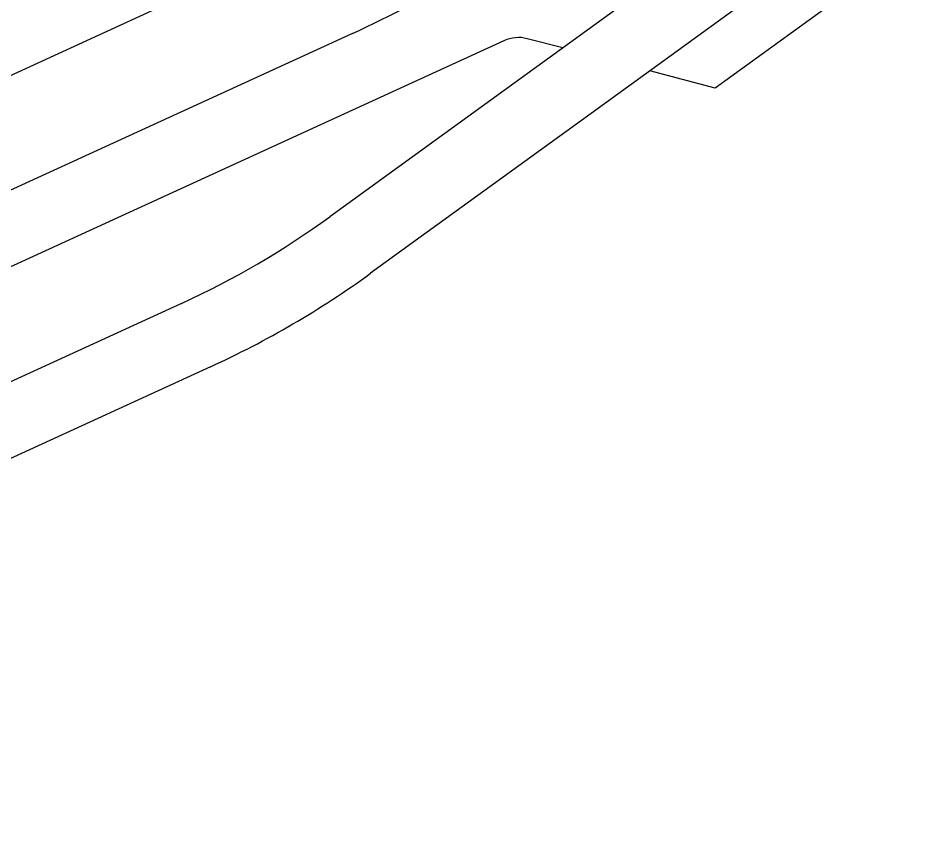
# Model space of a CAD drawing. Extents: x 6503541 to 6503743, y 5888004 to 5888145.
# Drawn here: x 6503619.286 to 6503619.909, y 5888061.384 to 5888061.951 of the extents above; entities that cross this region are included whole.
import ezdxf

# ---------------------------------------------------------------- set-up
doc = ezdxf.new("R2010")
doc.units = 0
doc.layers.add('12', color=7, linetype='Continuous')

msp = doc.modelspace()

# ---------------------------------------------------------------- linework, layer by layer
at = {"layer": '12'}
for p, q in [((6503618.12962, 5888061.38376), (6503619.90896, 5888062.19957)), ((6503619.8781, 5888062.02842), (6503619.68043, 5888061.88511)), ((6503619.89923, 5888061.99927), (6503619.76588, 5888061.90259)), ((6503619.72998, 5888061.98032), (6503619.65226, 5888061.92397)), ((6503619.51603, 5888061.94021), (6503618.7647, 5888061.59573)), ((6503619.62028, 5888061.9352), (6503619.20401, 5888061.74434)), ((6503619.66082, 5888061.93018), (6503619.63638, 5888061.9366)), ((6503619.65226, 5888061.92397), (6503619.50028, 5888061.81379)), ((6503619.76588, 5888061.90259), (6503619.72086, 5888061.91442)), ((6503619.68043, 5888061.88511), (6503619.52845, 5888061.77493)), ((6503619.39817, 5888061.75416), (6503618.98259, 5888061.56362)), ((6503619.41818, 5888061.71053), (6503619.0026, 5888061.51999))]:
    msp.add_line(p, q, dxfattribs=at)
for centre, radius, start, end in [((6503619.21596, 5888062.5947), 0.72, 294.63106, 308.6673), ((6503619.63029, 5888061.91339), 0.024, 75.28558, 114.63106), ((6503619.14811, 5888062.29956), 0.6, 294.63106, 305.94099), ((6503619.14811, 5888062.29956), 0.648, 294.63155, 305.94099)]:
    msp.add_arc(centre, radius, start, end, dxfattribs=at)

doc.saveas('drawing.dxf')
